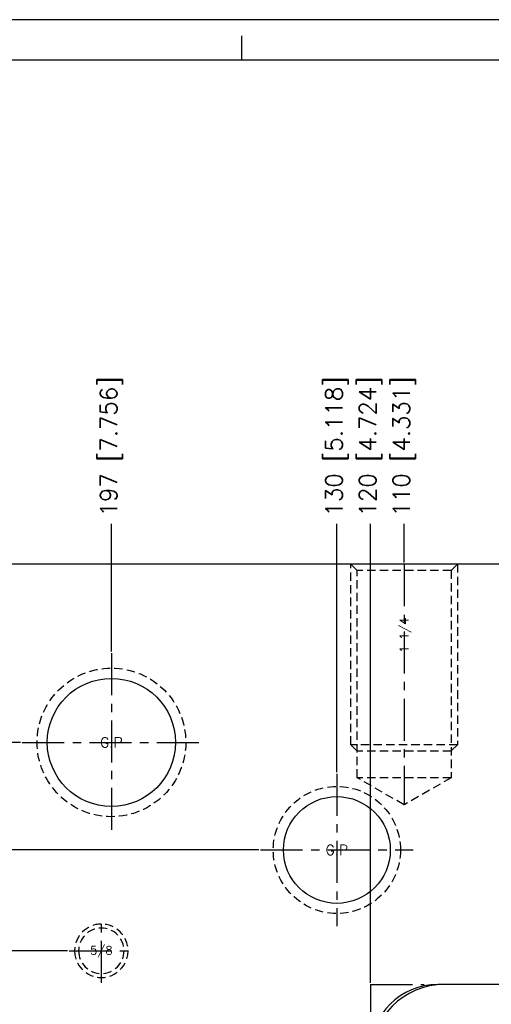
# Model space of a CAD drawing. Extents: x 2651 to 7771, y -1163 to 1075.
# Tile 442 of 490: x 4981 to 5122, y 782 to 1075. Entities that reach past the tile are written whole.
import ezdxf
from ezdxf.enums import TextEntityAlignment as Align

# ---------------------------------------------------------------- set-up
doc = ezdxf.new("R2010")
doc.units = 0
doc.header["$LTSCALE"] = 10
for name, pattern in [('CENTER', [2, 1.25, -0.25, 0.25, -0.25]), ('HIDDEN', [0.375, 0.25, -0.125]), ('PHANTOM', [2.5, 1.25, -0.25, 0.25, -0.25, 0.25, -0.25])]:
    doc.linetypes.add(name, pattern=pattern)
doc.layers.get('0').update_dxf_attribs({"linetype": 'CONTINUOUS'})
doc.layers.get('Defpoints').update_dxf_attribs({"linetype": 'CONTINUOUS'})
for name, color, linetype in [('BOX', 4, 'CONTINUOUS'), ('CEN', 1, 'CENTER'), ('DIM', 3, 'CONTINUOUS'), ('DIVIDE', 5, 'PHANTOM'), ('HIDDEN', 6, 'HIDDEN'), ('PART', 7, 'CONTINUOUS'), ('TEXT', 4, 'CONTINUOUS')]:
    doc.layers.add(name, color=color, linetype=linetype)
doc.styles.get("Standard").update_dxf_attribs({"font": 'romans.shx'})
doc.dimstyles.new('MM& INCH5', dxfattribs={"dimtxt": 5, "dimasz": 2.5, "dimexe": 1, "dimexo": 0.5, "dimtad": 0, "dimrnd": 1.38778e-17, "dimzin": 9, "dimdsep": 46, "dimtxsty": 'Standard', "dimblk": 'CLOSED', "dimcen": 0, "dimclrd": 3, "dimclre": 3, "dimclrt": 3, "dimazin": 2, "dimtfac": 0.75, "dimtofl": 0, "dimtmove": 0, "dimatfit": 3, "dimfxl": 0, "dimtolj": 1, "dimarcsym": 0})

# ---------------------------------------------------------------- blocks, each defined once
blk = doc.blocks.new('*U20', base_point=(1834.08, 749.82))
for radius in [7.94, 6.75]:
    blk.add_circle((1834.08, 749.82), radius)
at = {"layer": 'CEN'}
for p, q in [((1834.08, 759.35), (1834.08, 740.3)), ((1824.55, 749.82), (1843.61, 749.82))]:
    blk.add_line(p, q, dxfattribs=at)
blk = doc.blocks.new('*U27', base_point=(1463.79, 1640.55))
blk.add_circle((1463.79, 1640.55), 15.88)
at = {"layer": 'CEN'}
for p, q in [((1463.79, 1663.23), (1463.79, 1617.87)), ((1441.11, 1640.55), (1486.47, 1640.55))]:
    blk.add_line(p, q, dxfattribs=at)
at = {"layer": 'HIDDEN'}
blk.add_circle((1463.79, 1640.55), 18.9, dxfattribs=at)
blk = doc.blocks.new('FDSFG')
at = {"color": 4}
blk.add_line((2218.35, 1250.01), (2218.35, 1256.01), dxfattribs=at)
at = {"layer": 'BOX', "color": 3}
for points in [[(1944.35, 1260.01), (1944.35, 120.01), (2764.35, 120.01), (2764.35, 1260.01)], [(1954.35, 1250.01), (1954.35, 130.01), (2754.35, 130.01), (2754.35, 1250.01)]]:
    blk.add_lwpolyline(points, close=True, dxfattribs=at)
blk = doc.blocks.new('*D47')
at = {"layer": 'Defpoints', "color": 0}
for p in [(5075.68, 924.64), (5075.68, 850.32), (5205.68, 387.64)]:
    blk.add_point(p, dxfattribs=at)
at = {"layer": 'DIM', "color": 3, "lineweight": -2}
blk.add_line((5075.68, 850.82), (5075.68, 924.64), dxfattribs=at)
at = {"layer": 'DIM', "color": 3, "insert": (5075.68, 947.65), "char_height": 5, "attachment_point": 5, "rotation": 90}
blk.add_mtext('\\A1;130 [5.118]', dxfattribs=at)
blk = doc.blocks.new('_Closed')
at = {"color": 0, "linetype": 'ByBlock', "lineweight": -2}
for p, q in [((-1, 0.17), (0, 0)), ((-1, 0.17), (-1, -0.17)), ((0, 0), (-1, -0.17)), ((0, 0), (-1, 0))]:
    blk.add_line(p, q, dxfattribs=at)
blk = doc.blocks.new('*D48')
at = {"layer": 'Defpoints', "color": 0}
for p in [(5008.68, 924.64), (5008.68, 886.16), (5205.68, 387.64)]:
    blk.add_point(p, dxfattribs=at)
at = {"layer": 'DIM', "color": 3, "lineweight": -2}
blk.add_line((5008.68, 886.66), (5008.68, 924.64), dxfattribs=at)
at = {"layer": 'DIM', "color": 3, "insert": (5008.68, 947.65), "char_height": 5, "attachment_point": 5, "rotation": 90}
blk.add_mtext('\\A1;197 [7.756]', dxfattribs=at)
blk = doc.blocks.new('*D49')
at = {"layer": 'Defpoints', "color": 0}
for p in [(4965.68, 924.64), (4965.68, 912.64), (5205.68, 387.64)]:
    blk.add_point(p, dxfattribs=at)
at = {"layer": 'DIM', "color": 3, "lineweight": -2}
blk.add_line((4965.68, 913.14), (4965.68, 924.64), dxfattribs=at)
at = {"layer": 'DIM', "color": 3, "insert": (4965.68, 948.01), "char_height": 5, "attachment_point": 5, "rotation": 90}
blk.add_mtext('\\A1;240 [9.449]', dxfattribs=at)
blk = doc.blocks.new('*D50')
at = {"layer": 'Defpoints', "color": 0}
for p in [(4930.68, 924.64), (4930.68, 910.64), (5205.68, 387.64)]:
    blk.add_point(p, dxfattribs=at)
at = {"layer": 'DIM', "color": 3, "lineweight": -2}
blk.add_line((4930.68, 911.14), (4930.68, 924.64), dxfattribs=at)
at = {"layer": 'DIM', "color": 3, "insert": (4930.68, 950.39), "char_height": 5, "attachment_point": 5, "rotation": 90}
blk.add_mtext('\\A1;275 [10.827]', dxfattribs=at)
blk = doc.blocks.new('*D77')
at = {"layer": 'Defpoints', "color": 0}
for p in [(5085.68, 924.64), (5085.68, 787.64), (5205.68, 387.64)]:
    blk.add_point(p, dxfattribs=at)
at = {"layer": 'DIM', "color": 3, "lineweight": -2}
blk.add_line((5085.68, 788.14), (5085.68, 924.64), dxfattribs=at)
at = {"layer": 'DIM', "color": 3, "insert": (5085.68, 947.65), "char_height": 5, "attachment_point": 5, "rotation": 90}
blk.add_mtext('\\A1;120 [4.724]', dxfattribs=at)
blk = doc.blocks.new('*D104')
at = {"layer": 'Defpoints', "color": 0}
for p in [(4911.37, 797.64), (4996.16, 797.64), (5205.68, 387.64)]:
    blk.add_point(p, dxfattribs=at)
at = {"layer": 'DIM', "color": 3, "lineweight": -2}
blk.add_line((4995.66, 797.64), (4911.37, 797.64), dxfattribs=at)
at = {"layer": 'DIM', "color": 3, "insert": (4885.62, 797.64), "char_height": 5, "attachment_point": 5}
blk.add_mtext('\\A1;410 [16.142]', dxfattribs=at)
blk = doc.blocks.new('*D85')
at = {"layer": 'Defpoints', "color": 0}
for p in [(4911.37, 827.64), (5053, 827.64), (5205.68, 387.64)]:
    blk.add_point(p, dxfattribs=at)
at = {"layer": 'DIM', "color": 3, "lineweight": -2}
blk.add_line((5052.5, 827.64), (4911.37, 827.64), dxfattribs=at)
at = {"layer": 'DIM', "color": 3, "insert": (4885.62, 827.64), "char_height": 5, "attachment_point": 5}
blk.add_mtext('\\A1;440 [17.323]', dxfattribs=at)
blk = doc.blocks.new('*D105')
at = {"layer": 'Defpoints', "color": 0}
for p in [(4911.37, 859.64), (4982.16, 859.64), (5205.68, 387.64)]:
    blk.add_point(p, dxfattribs=at)
at = {"layer": 'DIM', "color": 3, "lineweight": -2}
blk.add_line((4981.66, 859.64), (4911.37, 859.64), dxfattribs=at)
at = {"layer": 'DIM', "color": 3, "insert": (4885.62, 859.64), "char_height": 5, "attachment_point": 5}
blk.add_mtext('\\A1;472 [18.583]', dxfattribs=at)
blk = doc.blocks.new('*U238', base_point=(1860.52, 2903.29))
blk.add_circle((1860.52, 2903.29), 19.05)
at = {"layer": 'CEN'}
for p, q in [((1860.52, 2929.81), (1860.52, 2876.77)), ((1834, 2903.29), (1887.04, 2903.29))]:
    blk.add_line(p, q, dxfattribs=at)
at = {"layer": 'HIDDEN'}
blk.add_circle((1860.52, 2903.29), 22.1, dxfattribs=at)
blk = doc.blocks.new('*D299')
at = {"layer": 'Defpoints', "color": 0}
for p in [(5095.68, 924.64), (5095.68, 912.64), (5205.68, 387.64)]:
    blk.add_point(p, dxfattribs=at)
at = {"layer": 'DIM', "color": 3, "lineweight": -2}
blk.add_line((5095.68, 913.14), (5095.68, 924.64), dxfattribs=at)
at = {"layer": 'DIM', "color": 3, "insert": (5095.68, 947.65), "char_height": 5, "attachment_point": 5, "rotation": 90}
blk.add_mtext('\\A1;110 [4.331]', dxfattribs=at)

msp = doc.modelspace()

# ---------------------------------------------------------------- linework, layer by layer
for p, q in [((5478.684, 912.642), (4932.684, 912.642)), ((5305.684, 787.642), (5105.684, 787.642))]:
    msp.add_line(p, q)
for centre, radius in [((5107.684, 765.642), 22), ((5105.684, 767.642), 20)]:
    msp.add_arc(centre, radius, 90, 180)
at = {"layer": 'CEN'}
msp.add_line((5095.684, 912.642), (5095.684, 841.059), dxfattribs=at)
at = {"layer": 'DIVIDE'}
for q in [(5101.684, 787.642), (5085.684, 771.642)]:
    msp.add_line((5085.684, 787.642), q, dxfattribs=at)
at = {"layer": 'HIDDEN'}
for points in [[(5111.559, 912.642), (5109.684, 910.767), (5081.684, 910.767), (5079.809, 912.642)], [(5111.559, 912.642), (5111.559, 858.955), (5079.809, 858.955), (5079.809, 912.642)], [(5109.684, 910.767), (5109.684, 849.142), (5081.684, 849.142), (5081.684, 910.767)], [(5111.559, 858.955), (5109.684, 857.08), (5081.684, 857.08), (5079.809, 858.955)], [(5109.684, 849.142), (5095.684, 841.059), (5081.684, 849.142)]]:
    msp.add_lwpolyline(points, dxfattribs=at)

# ---------------------------------------------------------------- block references
at = {"layer": 'HIDDEN', "xscale": -1, "rotation": 180}
msp.add_blockref('*U20', (5005.684, 797.642), dxfattribs=at)
at = {"layer": 'PART', "xscale": 1.2, "yscale": 1.2, "zscale": 1.2}
msp.add_blockref('FDSFG', (2385.462, -437.37), dxfattribs=at)
at = {"layer": 'PART'}
for name, p in [('*U238', (5008.684, 859.642)), ('*U27', (5075.684, 827.642))]:
    msp.add_blockref(name, p, dxfattribs=at)

# ---------------------------------------------------------------- texts
at = {"layer": 'TEXT'}
msp.add_text('1 1/4', height=2.5, rotation=90, dxfattribs=at).set_placement((5095.684, 896.767), align=Align.MIDDLE_RIGHT)
for s, height, p in [('G.P', 3, (5008.684, 859.642)), ('G.P', 3, (5075.684, 827.642)), ('5/8', 2.5, (5005.684, 797.642))]:
    msp.add_text(s, height=height, dxfattribs=at).set_placement(p, align=Align.MIDDLE)

# ---------------------------------------------------------------- dimensions: what is measured, and where the dimension line sits
at = {"layer": 'DIM'}
for feature_location, offset, dtype, picture, middle in [((4930.684, 910.642), (0, 14), 1, '*D50', (4930.684, 950.386)), ((4965.684, 912.642), (0, 12), 1, '*D49', (4965.684, 948.005)), ((5008.684, 886.162), (0, 38.48), 1, '*D48', (5008.684, 947.648)), ((5075.684, 850.322), (0, 74.32), 1, '*D47', (5075.684, 947.648)), ((5085.684, 787.642), (0, 137), 1, '*D77', (5085.684, 947.648)), ((5095.684, 912.642), (0, 12), 1, '*D299', (5095.684, 947.648)), ((4982.164, 859.642), (-70.799, 0), 0, '*D105', (4885.621, 859.642)), ((5053.004, 827.642), (-141.639, 0), 0, '*D85', (4885.621, 827.642)), ((4996.156, 797.642), (-84.791, 0), 0, '*D104', (4885.621, 797.642))]:
    dim = msp.add_ordinate_dim(feature_location=feature_location, offset=offset, dtype=dtype, origin=(5205.684, 387.642), dimstyle='MM& INCH5', dxfattribs=at)
    dim.commit()
    dim.dimension.update_dxf_attribs({"geometry": picture, "text_midpoint": middle})

doc.saveas('drawing.dxf')
